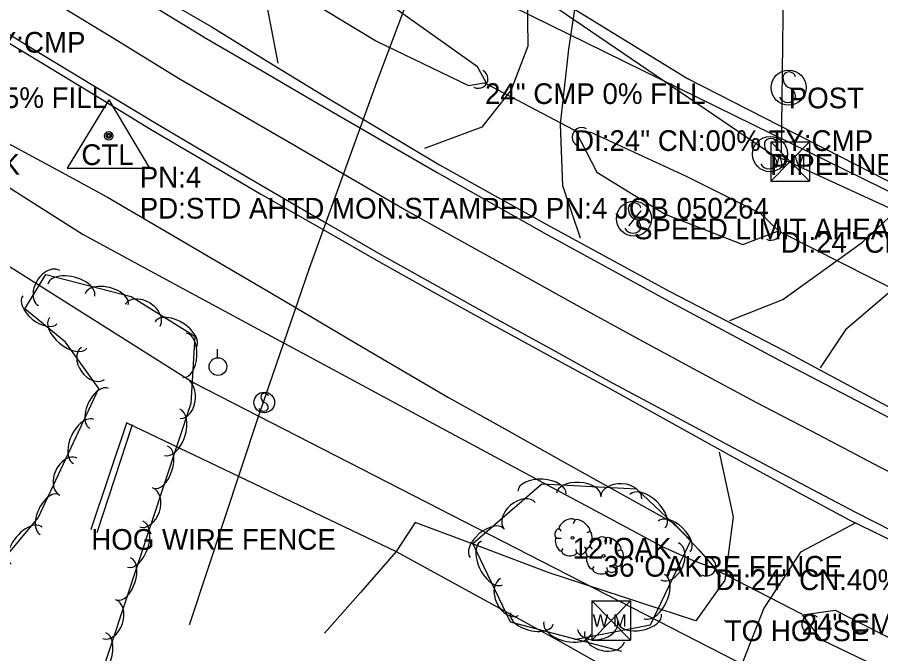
# Model space of a CAD drawing. Extents: x 1441650 to 1491889, y 345904 to 358319.
# Drawn here: x 1445285.8 to 1445494.4, y 354662.4 to 354816 of the extents above; entities that cross this region are included whole.
import ezdxf

# ---------------------------------------------------------------- set-up
doc = ezdxf.new("R2010")
doc.units = 0
for name, color, linetype in [('S_CROSS_DRAIN', 7, 'Continuous'), ('S_CROSS_DRAIN_ANNOT', 7, 'Continuous'), ('S_DITCHLINE', 7, 'Continuous'), ('S_DRG_PT_SYM', 7, 'Continuous'), ('S_EDGE_PAVEMENT', 7, 'Continuous'), ('S_FENCE', 7, 'Continuous'), ('S_FENCE_ANNOT', 7, 'Continuous'), ('S_GAS_UTILITIES', 7, 'Continuous'), ('S_GRAVEL_ROAD', 7, 'Continuous'), ('S_MSC_PT_SYM', 7, 'Continuous'), ('S_PAVEMENT_CROWN', 7, 'Continuous'), ('S_PRIMARY_CTL', 7, 'Continuous'), ('S_PRIMARY_CTL_ANNOT', 7, 'Continuous'), ('S_SHOULDER', 7, 'Continuous'), ('S_SIGN', 7, 'Continuous'), ('S_SIGN_ANNOT', 7, 'Continuous'), ('S_STREAM', 7, 'Continuous'), ('S_SURVEY_TEXT_ANNOT', 7, 'Continuous'), ('S_TREE', 7, 'Continuous'), ('S_TREE_ANNOT', 7, 'Continuous'), ('S_UNDERGROUND_CABLE', 7, 'Continuous'), ('S_UTILITY_POLE', 7, 'Continuous'), ('S_UTL_PT_SYM', 7, 'Continuous'), ('S_WATER_UTILITIES', 7, 'Continuous')]:
    doc.layers.add(name, color=color, linetype=linetype)

msp = doc.modelspace()

# ---------------------------------------------------------------- linework, layer by layer
at = {"layer": 'S_CROSS_DRAIN'}
for p, q in [((1445420.3, 354788.78), (1445398.78, 354800.11)), ((1445470.21, 354764.21), (1445507.04, 354745.5)), ((1445454.44, 354682.78), (1445475.26, 354672.06))]:
    msp.add_line(p, q, dxfattribs=at)
for centre, start, end in [((1445397.2, 354801.2), 241.9551, 62.2843), ((1445422.13, 354787.11), 60.6127, 240.9419), ((1445467.88, 354764.52), 241.205, 61.5341), ((1445452.26, 354683.5), 241.6824, 62.0116), ((1445477.59, 354669.5), 50.5486, 230.8777)]:
    msp.add_arc(centre, 2.3, start, end, dxfattribs=at)
at = {"layer": 'S_DITCHLINE'}
for points in [[(1445353.45, 354827.46), (1445356.35, 354820.08), (1445372.58, 354810.3), (1445394.82, 354799.55), (1445399.04, 354800.33), (1445396.96, 354804.05), (1445377.59, 354817.81), (1445355.94, 354828.12)], [(1445420.61, 354788.67), (1445425.76, 354778.65), (1445442.28, 354768.55), (1445461.03, 354761.2), (1445469.63, 354764.47), (1445465.34, 354768.67), (1445447.45, 354777.61), (1445435.95, 354782.92), (1445424.44, 354788.24)], [(1445475.5, 354671.85), (1445483.37, 354672.92), (1445502.31, 354663.27), (1445521.26, 354653.62), (1445536.66, 354646.05), (1445552.07, 354638.49), (1445559.8, 354631.89), (1445548.74, 354631.79), (1445533.63, 354639.52), (1445518.52, 354647.25), (1445499.3, 354656.52), (1445480.07, 354665.8)]]:
    msp.add_lwpolyline(points, close=True, dxfattribs=at)
for points in [[(1445250.37, 354798.73), (1445259.4, 354798.62), (1445271.46, 354792.13), (1445283.51, 354785.64), (1445295.57, 354779.15), (1445307.62, 354772.66), (1445328.21, 354760.56), (1445348.8, 354748.46), (1445369.38, 354736.36), (1445389.97, 354724.26), (1445403.57, 354716.68), (1445417.17, 354709.1), (1445430.78, 354701.52), (1445444.38, 354693.94), (1445450.39, 354687.52), (1445454.25, 354683.19)], [(1445250.37, 354798.73), (1445255.23, 354793.12), (1445266.85, 354785.74), (1445278.47, 354778.37), (1445290.09, 354771), (1445301.71, 354763.63), (1445322.84, 354752.21), (1445343.98, 354740.8), (1445365.12, 354729.38), (1445386.26, 354717.97), (1445400.04, 354710.57), (1445413.83, 354703.16), (1445427.62, 354695.76), (1445441.41, 354688.36), (1445449.06, 354684.91), (1445454.1, 354683.1)]]:
    msp.add_lwpolyline(points, dxfattribs=at)
at = {"layer": 'S_DRG_PT_SYM'}
for points in [[(1445398.78, 354800.11), (1445398.78, 354800.16), (1445398.78, 354800.11), (1445398.73, 354800.11), (1445398.78, 354800.11), (1445398.78, 354800.06), (1445398.78, 354800.11), (1445398.83, 354800.11)], [(1445420.3, 354788.78), (1445420.3, 354788.83), (1445420.3, 354788.78), (1445420.25, 354788.78), (1445420.3, 354788.78), (1445420.3, 354788.73), (1445420.3, 354788.78), (1445420.35, 354788.78)], [(1445470.21, 354764.21), (1445470.21, 354764.26), (1445470.21, 354764.21), (1445470.16, 354764.21), (1445470.21, 354764.21), (1445470.21, 354764.16), (1445470.21, 354764.21), (1445470.26, 354764.21)], [(1445454.44, 354682.78), (1445454.44, 354682.83), (1445454.44, 354682.78), (1445454.39, 354682.78), (1445454.44, 354682.78), (1445454.44, 354682.73), (1445454.44, 354682.78), (1445454.49, 354682.78)], [(1445475.26, 354672.06), (1445475.26, 354672.11), (1445475.26, 354672.06), (1445475.21, 354672.06), (1445475.26, 354672.06), (1445475.26, 354672.01), (1445475.26, 354672.06), (1445475.31, 354672.06)]]:
    msp.add_lwpolyline(points, dxfattribs=at)
at = {"layer": 'S_EDGE_PAVEMENT'}
for points in [[(1445279.26, 354842.86), (1445290.79, 354835.73), (1445302.32, 354828.6), (1445316.85, 354819.82), (1445331.37, 354811.04), (1445344.98, 354803.1), (1445358.59, 354795.16), (1445372.92, 354786.85), (1445387.25, 354778.54), (1445400.2, 354771.23), (1445413.15, 354763.92), (1445427.73, 354755.95), (1445442.31, 354747.99), (1445456.15, 354740.61), (1445469.98, 354733.23), (1445484.93, 354725.42), (1445499.88, 354717.6)], [(1445278.03, 354815.47), (1445289.61, 354808.41), (1445304.44, 354799.45), (1445319.27, 354790.48), (1445332.49, 354782.72), (1445345.7, 354774.96), (1445359.96, 354766.7), (1445374.22, 354758.43), (1445387.5, 354751.06), (1445400.79, 354743.68), (1445415.15, 354735.76), (1445429.5, 354727.83), (1445444.15, 354719.99), (1445458.79, 354712.15), (1445473.44, 354704.41), (1445488.09, 354696.66), (1445501.69, 354689.76)], [(1445457.9, 354742.89), (1445470.73, 354747.89), (1445489.92, 354761.74), (1445506.42, 354777.1), (1445519.16, 354779.39), (1445531.89, 354781.68), (1445536.3, 354780.81), (1445549.15, 354778.39), (1445553.34, 354779.02), (1445555.75, 354783.17)], [(1445572.08, 354774.47), (1445566.86, 354762.14), (1445563.15, 354759.48), (1445559.26, 354758.57), (1445534.8, 354763.58), (1445521.53, 354762.84), (1445511.26, 354759.21), (1445498.48, 354751.38), (1445485.85, 354740.63), (1445479.72, 354731.42)]]:
    msp.add_lwpolyline(points, dxfattribs=at)
at = {"layer": 'S_FENCE'}
for p, q in [((1445303.68, 354692.51), (1445312.3, 354718.15)), ((1445312.3, 354718.15), (1445377.33, 354687.08)), ((1445377.33, 354687.08), (1445416.54, 354665.62)), ((1445416.54, 354665.62), (1445454.62, 354644.23))]:
    msp.add_line(p, q, dxfattribs=at)
at = {"layer": 'S_GAS_UTILITIES'}
for p, q in [((1444980.37, 355114.9), (1445467.8, 354783.19)), ((1445388.52, 354842.84), (1445372.59, 354800.32)), ((1445372.59, 354800.32), (1445356.28, 354755.42)), ((1445467.8, 354783.19), (1445792.48, 354634.07)), ((1445356.28, 354755.42), (1445343.99, 354719.59)), ((1445343.99, 354719.59), (1445327.39, 354669.54))]:
    msp.add_line(p, q, dxfattribs=at)
at = {"layer": 'S_GRAVEL_ROAD'}
for points in [[(1445421.81, 354762.74), (1445417.6, 354775.4), (1445417.02, 354790.24), (1445419.05, 354808.32), (1445421.27, 354823.43), (1445423.49, 354838.54), (1445425.71, 354853.64), (1445427.93, 354868.75)], [(1445348.84, 354805), (1445346.11, 354819.24), (1445348.45, 354830.8), (1445361.98, 354847.03), (1445372.67, 354853.28)], [(1445408.9, 354828.14), (1445409.11, 354809.04)], [(1445409.11, 354809.04), (1445405.13, 354798.54), (1445398, 354789.55), (1445384.16, 354784.37)], [(1445455.32, 354711.11), (1445458.72, 354695.49), (1445456.74, 354680.15), (1445449.69, 354670.4), (1445431.99, 354676.18), (1445414.29, 354681.96), (1445398.1, 354688.03), (1445381.9, 354694.11), (1445377.34, 354687.06), (1445368.68, 354677.22), (1445360.02, 354667.38)], [(1445488.36, 354693.98), (1445474.98, 354686.94), (1445466.13, 354673.41), (1445460.37, 354658.83), (1445454.61, 354644.24), (1445448.21, 354629.94), (1445441.82, 354615.64)]]:
    msp.add_lwpolyline(points, dxfattribs=at)
at = {"layer": 'S_MSC_PT_SYM'}
for points in [[(1445436.4, 354769.26), (1445436.4, 354769.31), (1445436.4, 354769.26), (1445436.35, 354769.26), (1445436.4, 354769.26), (1445436.4, 354769.21), (1445436.4, 354769.26), (1445436.45, 354769.26)], [(1445433.63, 354765.76), (1445433.63, 354765.81), (1445433.63, 354765.76), (1445433.58, 354765.76), (1445433.63, 354765.76), (1445433.63, 354765.71), (1445433.63, 354765.76), (1445433.68, 354765.76)], [(1445312.3, 354718.15), (1445312.3, 354718.2), (1445312.3, 354718.15), (1445312.25, 354718.15), (1445312.3, 354718.15), (1445312.3, 354718.1), (1445312.3, 354718.15), (1445312.35, 354718.15)], [(1445303.68, 354692.51), (1445303.68, 354692.56), (1445303.68, 354692.51), (1445303.63, 354692.51), (1445303.68, 354692.51), (1445303.68, 354692.46), (1445303.68, 354692.51), (1445303.73, 354692.51)], [(1445377.33, 354687.08), (1445377.33, 354687.13), (1445377.33, 354687.08), (1445377.28, 354687.08), (1445377.33, 354687.08), (1445377.33, 354687.03), (1445377.33, 354687.08), (1445377.38, 354687.08)], [(1445456.68, 354670.46), (1445456.68, 354670.51), (1445456.68, 354670.46), (1445456.63, 354670.46), (1445456.68, 354670.46), (1445456.68, 354670.41), (1445456.68, 354670.46), (1445456.73, 354670.46)], [(1445416.54, 354665.62), (1445416.54, 354665.67), (1445416.54, 354665.62), (1445416.49, 354665.62), (1445416.54, 354665.62), (1445416.54, 354665.57), (1445416.54, 354665.62), (1445416.59, 354665.62)]]:
    msp.add_lwpolyline(points, dxfattribs=at)
at = {"layer": 'S_PAVEMENT_CROWN'}
msp.add_lwpolyline([(1445284.06, 354826.21), (1445295.71, 354819.16), (1445310.23, 354810.24), (1445324.74, 354801.33), (1445338.68, 354793.28), (1445352.62, 354785.23), (1445366.5, 354777.15), (1445380.38, 354769.06), (1445393.85, 354761.6), (1445407.33, 354754.14), (1445421.7, 354746.19), (1445436.08, 354738.24), (1445450.14, 354730.71), (1445464.2, 354723.18), (1445479.23, 354715.31), (1445494.25, 354707.44), (1445507.47, 354700.72)], dxfattribs=at)
at = {"layer": 'S_PRIMARY_CTL'}
for p, q in [((1445307.89, 354796.15), (1445297.86, 354779.64)), ((1445307.89, 354796.15), (1445317.71, 354779.64)), ((1445297.86, 354779.64), (1445317.71, 354779.64))]:
    msp.add_line(p, q, dxfattribs=at)
for radius in [1.04, 0.609, 0.344]:
    msp.add_circle((1445307.89, 354787.45), radius, dxfattribs=at)
at = {"layer": 'S_SHOULDER'}
for points in [[(1445280.7, 354844.63), (1445292.3, 354837.59), (1445303.89, 354830.55), (1445318.27, 354822.17), (1445332.65, 354813.79), (1445346.2, 354805.49), (1445359.75, 354797.19), (1445373.77, 354788.81), (1445387.78, 354780.43), (1445401.11, 354773.05), (1445414.44, 354765.66), (1445428.91, 354757.74), (1445443.39, 354749.82), (1445457.24, 354742.66), (1445471.09, 354735.5), (1445486.09, 354727.49), (1445501.1, 354719.47)], [(1445276.89, 354813.98), (1445288.72, 354806.89), (1445303.38, 354797.98), (1445318.03, 354789.06), (1445331.44, 354781.17), (1445344.84, 354773.29), (1445358.99, 354765.19), (1445373.13, 354757.1), (1445386.53, 354749.64), (1445399.93, 354742.18), (1445414.36, 354734.34), (1445428.78, 354726.49), (1445443.28, 354718.45), (1445457.77, 354710.4), (1445472.24, 354702.56), (1445486.7, 354694.71), (1445500.67, 354687.95)]]:
    msp.add_lwpolyline(points, dxfattribs=at)
at = {"layer": 'S_SIGN'}
msp.add_line((1445433.63, 354765.76), (1445436.4, 354769.26), dxfattribs=at)
for centre, radius in [((1445472.13, 354799.07), 4.24), ((1445467.64, 354783.01), 4.24), ((1445434.77, 354767.46), 4.24), ((1445345.46, 354723.07), 2.49)]:
    msp.add_circle(centre, radius, dxfattribs=at)
for centre, radius, start, end in [((1445472.26, 354801.23), 1.62, 16.5258, 156.8957), ((1445473.3, 354801.32), 2.55, 167.1196, 241.9813), ((1445471.43, 354796.79), 2.38, 358.6529, 73.7063), ((1445471.87, 354797.67), 2.17, 204.641, 335.359), ((1445468.8, 354785.26), 2.55, 167.1196, 241.9813), ((1445467.76, 354785.16), 1.62, 16.5258, 156.8957), ((1445466.94, 354780.73), 2.38, 358.6529, 73.7063), ((1445467.38, 354781.61), 2.17, 204.641, 335.359), ((1445434.9, 354769.62), 1.62, 16.5258, 156.8957), ((1445435.94, 354769.72), 2.55, 167.1196, 241.9813), ((1445434.07, 354765.18), 2.38, 358.6529, 73.7063), ((1445434.51, 354766.07), 2.17, 204.641, 335.359), ((1445345.54, 354724.34), 0.95, 16.5258, 156.8957), ((1445346.15, 354724.4), 1.5, 167.1196, 241.9813), ((1445345.05, 354721.73), 1.4, 358.6529, 73.7063), ((1445345.31, 354722.25), 1.28, 204.641, 335.359)]:
    msp.add_arc(centre, radius, start, end, dxfattribs=at)
at = {"layer": 'S_STREAM'}
msp.add_lwpolyline([(1445470.43, 354783.24), (1445471.08, 354842.41), (1445475.08, 354890.47), (1445475.08, 354890.47)], dxfattribs=at)
at = {"layer": 'S_TREE'}
for p, q in [((1445420.49, 354694.64), (1445420.1, 354693.78)), ((1445416.69, 354692.62), (1445417.19, 354692.04)), ((1445424.05, 354691.85), (1445423.39, 354691.58)), ((1445416.03, 354690.3), (1445417.15, 354690.3)), ((1445428, 354690.26), (1445427.61, 354689.41)), ((1445417.19, 354687.12), (1445417.66, 354687.82)), ((1445420.87, 354686.85), (1445420.8, 354687.62)), ((1445423.28, 354687.74), (1445422.81, 354688.17)), ((1445424.2, 354688.25), (1445424.7, 354687.67)), ((1445431.56, 354687.47), (1445430.9, 354687.2)), ((1445423.54, 354685.92), (1445424.66, 354685.92)), ((1445424.7, 354682.75), (1445425.17, 354683.44)), ((1445428.38, 354682.47), (1445428.31, 354683.25)), ((1445430.79, 354683.37), (1445430.32, 354683.79))]:
    msp.add_line(p, q, dxfattribs=at)
for points in [[(1445272.22, 354672.85), (1445290.88, 354695.22), (1445305.48, 354726.45), (1445297.46, 354737.63), (1445287.64, 354745.66), (1445292.7, 354753.96), (1445313.35, 354748.67), (1445328.7, 354739.1), (1445327.76, 354722.85), (1445305.4, 354655.37), (1445283.45, 354594.64)], [(1445305.1, 354691.72), (1445309.37, 354704.75), (1445313.64, 354717.77)], [(1445305.1, 354691.72), (1445309.37, 354704.75), (1445313.64, 354717.77)], [(1445431.85, 354662.98), (1445404.94, 354670.08), (1445395.84, 354689.03), (1445412.51, 354703.45), (1445435.4, 354702.25), (1445448.46, 354689.85), (1445438.69, 354669.28), (1445420.42, 354665.74)]]:
    msp.add_lwpolyline(points, dxfattribs=at)
for centre in [(1445419.93, 354690.39), (1445427.44, 354686.02)]:
    msp.add_circle(centre, 0.341, dxfattribs=at)
for centre, major_axis, ratio, start_param, end_param in [((1445293.49, 354750.69), (-2.58, -4.23), 0.685122, 3.141421, 6.283014), ((1445298.84, 354750.19), (-5.68, 1.46), 0.550051, 3.141555, 6.283148), ((1445307.43, 354747.99), (-5.18, 1.33), 0.540671, 3.141556, 6.283149), ((1445291.26, 354745.44), (4.12, -3.37), 0.543112, 3.141653, 6.283245), ((1445316.1, 354744.14), (-4.21, 2.62), 0.685338, 3.141543, 6.283136), ((1445324.1, 354739.47), (-4.98, 3.1), 0.550101, 3.141562, 6.283155), ((1445298.09, 354739.85), (4.52, -3.7), 0.552534, 3.141655, 6.283247), ((1445326.3, 354734.46), (0.31, 5.34), 0.540598, 3.141593, 6.283185), ((1445304.07, 354732.5), (2.78, -3.86), 0.71296, 3.139263, 6.280855), ((1445325.45, 354724.19), (0.28, 4.95), 0.685183, 3.141593, 6.283185), ((1445305.58, 354721.65), (-2.25, -4.82), 0.543327, 3.13975, 6.281343), ((1445323.22, 354715.87), (1.85, 5.57), 0.54994, 3.141593, 6.283185), ((1445301.84, 354713.66), (-2.47, -5.29), 0.552753, 3.13969, 6.281283), ((1445320.43, 354707.45), (1.68, 5.07), 0.540562, 3.141593, 6.283185), ((1445298.18, 354705.2), (-2.08, -4.47), 0.688639, 3.138462, 6.280055), ((1445412.55, 354701.33), (-5.86, 0.31), 0.549178, 3.141593, 6.283185), ((1445316.94, 354697.75), (1.56, 4.7), 0.685136, 3.141593, 6.283185), ((1445421.41, 354700.87), (-5.34, 0.28), 0.539813, 3.141593, 6.283185), ((1445431.68, 354700.07), (-4.95, 0.26), 0.684188, 3.141593, 6.283185), ((1445438.05, 354696.82), (-4.26, 4.04), 0.549617, 3.141593, 6.283185), ((1445293.6, 354696.03), (-2.25, -4.82), 0.543327, 3.13975, 6.281343), ((1445407.18, 354695.7), (-3.75, -3.24), 0.684647, 3.141593, 6.283185), ((1445288.05, 354688.51), (-3.75, -4.5), 0.550411, 3.140771, 6.282364), ((1445314.27, 354688.88), (1.85, 5.57), 0.54994, 3.141593, 6.283185), ((1445399.22, 354689.15), (-4.04, -3.5), 0.540176, 3.141593, 6.283185), ((1445418.59, 354693.59), (1.86, 1.08), 0.471018, 0, 3.141593), ((1445422.25, 354693.27), (-1.81, 1.36), 0.405113, 3.141593, 6.283186), ((1445444.48, 354690.71), (-3.88, 3.68), 0.540244, 3.141593, 6.283185), ((1445416.36, 354691.48), (0.31, 1.03), 0.646762, 0, 3.141593), ((1445423.6, 354689.86), (0.46, 2.04), 0.482994, 3.141593, 6.283185), ((1445400.45, 354684.33), (2.54, -5.29), 0.550094, 3.141117, 6.28271), ((1445416.66, 354688.83), (-0.61, 1.6), 0.420543, 6.283185, 9.424777), ((1445426.1, 354689.22), (1.86, 1.08), 0.471018, 0, 3.141593), ((1445429.76, 354688.9), (-1.81, 1.36), 0.405113, 3.141593, 6.283186), ((1445422.08, 354687.34), (1.09, 0.46), 0.711534, 3.141592, 6.283185), ((1445423.87, 354687.11), (0.31, 1.03), 0.646762, 0, 3.141593), ((1445431.11, 354685.49), (0.46, 2.04), 0.482994, 3.141593, 6.283185), ((1445443.39, 354684.72), (2.13, 4.48), 0.68509, 3.141648, 6.28324), ((1445311.49, 354680.47), (1.68, 5.07), 0.540562, 3.141593, 6.283185), ((1445419.12, 354687.05), (-1.83, 0.19), 0.529943, 0, 3.141593), ((1445424.17, 354684.45), (-0.61, 1.6), 0.420543, 6.283185, 9.424777), ((1445429.59, 354682.97), (1.09, 0.46), 0.711534, 3.141592, 6.283185), ((1445426.63, 354682.67), (-1.83, 0.19), 0.529943, 0, 3.141593), ((1445439.65, 354676.24), (2.52, 5.3), 0.549902, 3.141626, 6.283219), ((1445404.69, 354676.11), (2.15, -4.46), 0.685328, 3.140814, 6.282406), ((1445308, 354670.77), (1.56, 4.7), 0.685136, 3.141593, 6.283185), ((1445410.09, 354670.91), (5.17, -1.36), 0.540222, 3.140075, 6.281668), ((1445436.16, 354670.95), (5.25, 1.02), 0.539836, 3.141593, 6.283185), ((1445418.65, 354668.65), (5.67, -1.49), 0.549594, 3.140026, 6.281619), ((1445426, 354669.24), (4.86, 0.94), 0.684217, 3.141593, 6.283185), ((1445305.33, 354661.9), (1.85, 5.57), 0.54994, 3.141593, 6.283185), ((1445427.67, 354666.55), (4.79, -1.25), 0.684705, 3.139028, 6.280621)]:
    msp.add_ellipse(centre, major_axis=major_axis, ratio=ratio, start_param=start_param, end_param=end_param, dxfattribs=at)
at = {"layer": 'S_UNDERGROUND_CABLE'}
msp.add_line((1445358.19, 354841.89), (1445499.56, 354772.4), dxfattribs=at)
at = {"layer": 'S_UTILITY_POLE'}
msp.add_line((1445334.15, 354733.86), (1445334.15, 354735.97), dxfattribs=at)
msp.add_circle((1445334.27, 354731.72), 2.13, dxfattribs=at)
at = {"layer": 'S_UTL_PT_SYM'}
for points in [[(1445372.59, 354800.32), (1445372.59, 354800.37), (1445372.59, 354800.32), (1445372.54, 354800.32), (1445372.59, 354800.32), (1445372.59, 354800.27), (1445372.59, 354800.32), (1445372.64, 354800.32)], [(1445447.71, 354801.29), (1445447.71, 354801.34), (1445447.71, 354801.29), (1445447.66, 354801.29), (1445447.71, 354801.29), (1445447.71, 354801.24), (1445447.71, 354801.29), (1445447.76, 354801.29)], [(1445467.8, 354783.19), (1445467.8, 354783.24), (1445467.8, 354783.19), (1445467.75, 354783.19), (1445467.8, 354783.19), (1445467.8, 354783.14), (1445467.8, 354783.19), (1445467.85, 354783.19)], [(1445356.28, 354755.42), (1445356.28, 354755.47), (1445356.28, 354755.42), (1445356.23, 354755.42), (1445356.28, 354755.42), (1445356.28, 354755.37), (1445356.28, 354755.42), (1445356.33, 354755.42)], [(1445328.49, 354727.82), (1445328.49, 354727.87), (1445328.49, 354727.82), (1445328.44, 354727.82), (1445328.49, 354727.82), (1445328.49, 354727.77), (1445328.49, 354727.82), (1445328.54, 354727.82)], [(1445343.99, 354719.59), (1445343.99, 354719.64), (1445343.99, 354719.59), (1445343.94, 354719.59), (1445343.99, 354719.59), (1445343.99, 354719.54), (1445343.99, 354719.59), (1445344.04, 354719.59)], [(1445327.39, 354669.54), (1445327.39, 354669.59), (1445327.39, 354669.54), (1445327.34, 354669.54), (1445327.39, 354669.54), (1445327.39, 354669.49), (1445327.39, 354669.54), (1445327.44, 354669.54)]]:
    msp.add_lwpolyline(points, dxfattribs=at)
at = {"layer": 'S_WATER_UTILITIES'}
for p, q in [((1445269.15, 354910.76), (1445447.71, 354801.29)), ((1445212.56, 354800.91), (1445328.49, 354727.82)), ((1445447.71, 354801.29), (1445620.33, 354712.97)), ((1445467.82, 354786), (1445477.16, 354786)), ((1445467.82, 354786), (1445467.82, 354776.51)), ((1445467.82, 354786), (1445477.16, 354776.51)), ((1445477.16, 354786), (1445467.82, 354776.51)), ((1445477.16, 354786), (1445477.16, 354776.51)), ((1445467.82, 354776.51), (1445477.16, 354776.51)), ((1445328.49, 354727.82), (1445515.59, 354631.91)), ((1445424.57, 354675.18), (1445433.91, 354675.18)), ((1445424.57, 354675.18), (1445424.57, 354665.68)), ((1445424.57, 354675.18), (1445433.91, 354665.68)), ((1445433.91, 354675.18), (1445424.57, 354665.68)), ((1445433.91, 354675.18), (1445433.91, 354665.68)), ((1445424.57, 354665.68), (1445433.91, 354665.68))]:
    msp.add_line(p, q, dxfattribs=at)

# ---------------------------------------------------------------- texts
at = {"layer": 'S_CROSS_DRAIN_ANNOT'}
for s, p in [('DI:18" CN:10% TY:CMP', (1445230.06, 354807.5)), ('24" CMP 0% FILL', (1445398.78, 354795.11)), ('18" CMP 15% FILL', (1445250.49, 354794.15)), ('DI:24" CN:00% TY:CMP', (1445420.3, 354783.78)), ('DI:24" CN:00% TY:STEEL', (1445470.21, 354759.21)), ('DI:24" CN:40% TY:CMP', (1445454.44, 354677.78)), ('24" CMP 40% FILL', (1445475.26, 354667.06))]:
    msp.add_text(s, height=5, dxfattribs=at).set_placement(p)
at = {"layer": 'S_FENCE_ANNOT'}
msp.add_text('HOG WIRE FENCE', height=5, dxfattribs=at).set_placement((1445303.68, 354687.51))
at = {"layer": 'S_PRIMARY_CTL'}
msp.add_text('CTL', height=5, rotation=360, dxfattribs=at).set_placement((1445301.3, 354780.38))
at = {"layer": 'S_PRIMARY_CTL_ANNOT'}
for s, p in [('PN:4', (1445315.39, 354774.95)), ('PD:STD AHTD MON.STAMPED PN:4 JOB 050264', (1445315.39, 354767.45))]:
    msp.add_text(s, height=5, dxfattribs=at).set_placement(p)
at = {"layer": 'S_SIGN_ANNOT'}
for s, p in [('POST', (1445472.13, 354794.07)), ('PIPELINE MARKER', (1445467.64, 354778.01)), ('SPEED LIMIT AHEAD', (1445434.77, 354762.46))]:
    msp.add_text(s, height=5, dxfattribs=at).set_placement(p)
at = {"layer": 'S_SURVEY_TEXT_ANNOT'}
msp.add_text('TO HOUSE', height=5, dxfattribs=at).set_placement((1445456.68, 354665.46))
at = {"layer": 'S_TREE_ANNOT'}
for s, p in [('24"OAK', (1445262.53, 354778.06)), ('12"OAK', (1445419.93, 354685.39)), ('36"OAKRE FENCE', (1445427.44, 354681.02))]:
    msp.add_text(s, height=5, dxfattribs=at).set_placement(p)
at = {"layer": 'S_WATER_UTILITIES'}
for p in [(1445468.03, 354779.77), (1445424.78, 354668.94)]:
    msp.add_text('W M', height=3, rotation=360, dxfattribs=at).set_placement(p)

doc.saveas('drawing.dxf')
